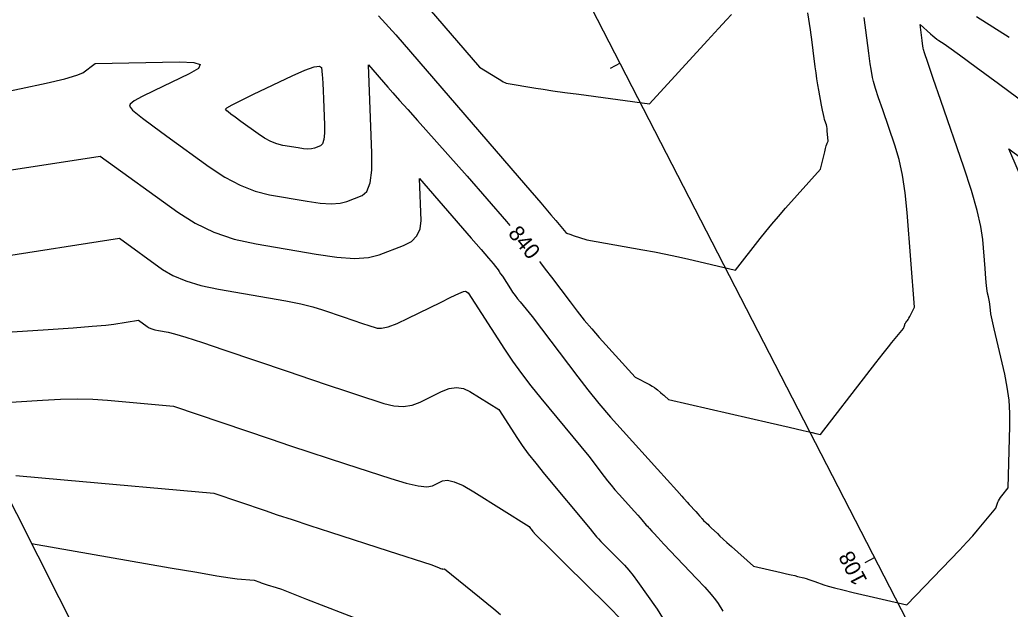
# Model space of a CAD drawing. Extents: x 1715724 to 1716561, y 394063 to 395906.
# Drawn here: x 1715926.3 to 1716015.3, y 395159.3 to 395212.3 of the extents above; entities that cross this region are included whole.
import ezdxf

# ---------------------------------------------------------------- set-up
doc = ezdxf.new("R2010")
doc.units = 0
for name, color, linetype in [('DT_X_Contour_Major', 7, 'Continuous'), ('DT_X_Contour_Minor', 7, 'Continuous'), ('DT_X_TIN_Hull', 7, 'Continuous'), ('GE_P_CL_10', 7, 'Continuous')]:
    doc.layers.add(name, color=color, linetype=linetype)

msp = doc.modelspace()

# ---------------------------------------------------------------- linework, layer by layer
at = {"layer": 'DT_X_Contour_Major'}
for points in [[(1715973.014, 395190.575), (1715973.104, 395190.455), (1715973.527, 395189.896), (1715974.086, 395189.154), (1715975.761, 395186.935), (1715976.397, 395186.112), (1715977.049, 395185.306), (1715977.715, 395184.517), (1715978.397, 395183.746), (1715981.616, 395180.186), (1715982.893, 395179.505), (1715983.144, 395179.366), (1715983.353, 395179.241), (1715983.518, 395179.131), (1715983.641, 395179.035), (1715983.909, 395178.797), (1715984.098, 395178.629), (1715984.184, 395178.552), (1715984.264, 395178.481), (1715984.625, 395178.161), (1715993.752, 395176.068), (1715995.475, 395175.673), (1715996.733, 395175.384), (1715997.525, 395175.2), (1715997.851, 395175.123), (1715998.287, 395175.009), (1716002.456, 395180.428), (1716003.265, 395181.478), (1716003.907, 395182.305), (1716004.381, 395182.909), (1716004.687, 395183.29), (1716005.724, 395184.549), (1716005.815, 395184.791), (1716005.845, 395184.875), (1716005.854, 395184.903), (1716005.859, 395184.922), (1716005.867, 395184.958), (1716005.874, 395184.976), (1716005.89, 395185.001), (1716005.915, 395185.035), (1716005.949, 395185.077), (1716006.05, 395185.2), (1716006.095, 395185.262), (1716006.152, 395185.357), (1716006.222, 395185.483), (1716006.304, 395185.642), (1716006.72, 395186.458), (1716006.067, 395194.988), (1716005.893, 395196.737), (1716005.652, 395198.326), (1716005.343, 395199.757), (1716004.966, 395201.029), (1716003.872, 395204.21), (1716003.506, 395205.287), (1716003.231, 395206.134), (1716003.047, 395206.751), (1716002.952, 395207.137), (1716002.82, 395207.861), (1716002.745, 395208.356), (1716002.62, 395209.3), (1716002.443, 395210.692), (1716002.215, 395212.533)], [(1716012.31, 395212.604), (1716015.246, 395210.75)], [(1715919.665, 395204.715), (1715926.422, 395206.13), (1715928.669, 395206.617), (1715930.341, 395207.015), (1715931.439, 395207.324), (1715931.963, 395207.545), (1715933.068, 395208.368), (1715940.668, 395208.523), (1715941.943, 395208.481), (1715942.512, 395208.289), (1715942.375, 395207.946), (1715941.531, 395207.453), (1715938.339, 395205.937), (1715937.306, 395205.423), (1715936.598, 395205.018), (1715936.216, 395204.722), (1715936.161, 395204.534), (1715936.447, 395204.179), (1715936.72, 395203.933), (1715937.324, 395203.462), (1715938.258, 395202.766), (1715939.522, 395201.845), (1715943.336, 395199.09), (1715944.746, 395198.158), (1715946.116, 395197.431), (1715947.447, 395196.907), (1715948.739, 395196.586), (1715952.129, 395196.004), (1715953.306, 395195.837), (1715954.293, 395195.776), (1715955.091, 395195.818), (1715955.7, 395195.965), (1715957.07, 395196.497), (1715957.511, 395196.884), (1715957.807, 395197.648), (1715957.957, 395198.788), (1715957.962, 395200.304), (1715957.646, 395208.258), (1715959.395, 395206.25), (1715959.842, 395205.74), (1715960.435, 395205.07), (1715961.173, 395204.24), (1715962.057, 395203.251), (1715966.521, 395198.259), (1715970.044, 395194.18), (1715970.353, 395193.822)], [(1715925.955, 395171.322), (1715930.304, 395170.933), (1715943.746, 395169.739), (1715948.345, 395168.178), (1715949.451, 395167.806), (1715950.799, 395167.36), (1715952.388, 395166.839), (1715954.218, 395166.243), (1715959.42, 395164.556), (1715963.34, 395163.284), (1715964.001, 395163.028), (1715964.127, 395162.981), (1715964.225, 395162.947), (1715964.295, 395162.928), (1715964.337, 395162.922), (1715964.469, 395162.929), (1715967.617, 395160.394), (1715968.279, 395159.858), (1715968.915, 395159.337), (1715969.527, 395158.83)]]:
    msp.add_lwpolyline(points, dxfattribs=at)
at = {"layer": 'DT_X_Contour_Minor'}
for points in [[(1715963.104, 395213.293), (1715967.639, 395208.056), (1715969.237, 395207.068), (1715969.538, 395206.882), (1715969.758, 395206.747), (1715969.897, 395206.664), (1715969.953, 395206.632), (1715970.029, 395206.602), (1715972.685, 395206.171), (1715973.353, 395206.067), (1715974.22, 395205.939), (1715975.285, 395205.789), (1715976.549, 395205.615), (1715982.908, 395204.751), (1715988.112, 395210.445), (1715989.096, 395211.519), (1715989.817, 395212.304), (1715990.276, 395212.797)], [(1715958.561, 395212.667), (1715960.094, 395210.953), (1715971.76, 395197.447), (1715973.145, 395195.84), (1715974.052, 395194.782), (1715974.482, 395194.273), (1715975.373, 395193.183), (1715975.49, 395193.115), (1715975.545, 395193.091), (1715975.657, 395193.051), (1715975.828, 395192.993), (1715976.057, 395192.917), (1715977.262, 395192.526), (1715982.295, 395191.634), (1715983.355, 395191.44), (1715984.377, 395191.239), (1715985.362, 395191.032), (1715986.31, 395190.819), (1715990.645, 395189.807), (1715992.855, 395192.641), (1715993.354, 395193.266), (1715993.902, 395193.928), (1715994.499, 395194.626), (1715995.146, 395195.361), (1715998.28, 395198.873), (1715998.662, 395200.448), (1715998.736, 395200.748), (1715998.795, 395200.974), (1715998.838, 395201.126), (1715998.867, 395201.204), (1715998.963, 395201.392), (1715998.89, 395202.338), (1715998.871, 395202.532), (1715998.844, 395202.709), (1715998.81, 395202.867), (1715998.768, 395203.008), (1715998.647, 395203.361), (1715998.596, 395203.54), (1715998.533, 395203.811), (1715998.459, 395204.174), (1715998.373, 395204.63), (1715998.129, 395205.97), (1715998.04, 395206.478), (1715997.958, 395206.998), (1715997.881, 395207.531), (1715997.811, 395208.075), (1715997.631, 395209.544), (1715997.531, 395210.288), (1715997.365, 395211.42), (1715997.135, 395212.94)], [(1715925.572, 395198.807), (1715933.528, 395200.047), (1715940.503, 395195.006), (1715942.064, 395194.018), (1715943.757, 395193.212), (1715945.582, 395192.59), (1715947.539, 395192.151), (1715952.935, 395191.224), (1715954.808, 395190.959), (1715956.379, 395190.861), (1715957.649, 395190.929), (1715958.617, 395191.163), (1715960.797, 395192.008), (1715961.508, 395192.387), (1715962.007, 395192.888), (1715962.294, 395193.512), (1715962.368, 395194.259), (1715962.218, 395198.029), (1715966.886, 395192.671), (1715967.772, 395191.651), (1715968.43, 395190.889), (1715968.86, 395190.383), (1715969.061, 395190.135), (1715969.295, 395189.816), (1715969.396, 395189.673), (1715969.526, 395189.482), (1715969.683, 395189.243), (1715970.402, 395188.128), (1715970.606, 395187.821), (1715970.818, 395187.521), (1715971.039, 395187.228), (1715971.269, 395186.942), (1715972.36, 395185.626), (1715976.456, 395180.2), (1715977.369, 395179.022), (1715978.351, 395177.816), (1715979.404, 395176.579), (1715980.527, 395175.314), (1715983.615, 395171.9), (1715985.36, 395169.969), (1715985.805, 395169.476), (1715985.964, 395169.299), (1715986.01, 395169.245), (1715986.052, 395169.197), (1715986.288, 395168.936), (1715986.481, 395168.723), (1715987.064, 395168.082), (1715987.258, 395167.869), (1715987.402, 395167.71), (1715987.496, 395167.608), (1715987.54, 395167.56), (1715987.591, 395167.505), (1715987.609, 395167.487), (1715987.622, 395167.472), (1715987.637, 395167.453), (1715987.647, 395167.437), (1715987.652, 395167.429), (1715987.661, 395167.418), (1715987.673, 395167.403), (1715987.769, 395167.291), (1715987.97, 395167.108), (1715988.033, 395167.048), (1715988.136, 395166.95), (1715988.28, 395166.812), (1715988.463, 395166.634), (1715989.005, 395166.107), (1715989.236, 395165.886), (1715989.523, 395165.62), (1715989.867, 395165.309), (1715990.267, 395164.952), (1715992.265, 395163.179), (1715994.733, 395162.613), (1715995.222, 395162.5), (1715995.631, 395162.404), (1715995.96, 395162.324), (1715996.209, 395162.262), (1715996.766, 395162.117), (1715996.986, 395162.056), (1715997.228, 395161.982), (1715997.492, 395161.895), (1715997.778, 395161.795), (1715998.57, 395161.511), (1715998.959, 395161.388), (1715999.531, 395161.231), (1716000.288, 395161.042), (1716001.228, 395160.819), (1716006.045, 395159.702), (1716009.997, 395163.797), (1716010.782, 395164.618), (1716011.442, 395165.326), (1716011.979, 395165.92), (1716012.391, 395166.402), (1716014.024, 395168.384), (1716014.232, 395168.94), (1716014.286, 395169.064), (1716014.361, 395169.197), (1716014.455, 395169.34), (1716014.569, 395169.492), (1716015.149, 395170.224), (1716015.309, 395175.764), (1716015.305, 395176.946), (1716015.226, 395178.118), (1716015.071, 395179.281), (1716014.841, 395180.434), (1716014.125, 395183.497), (1716013.887, 395184.527), (1716013.712, 395185.321), (1716013.598, 395185.878), (1716013.547, 395186.2), (1716013.493, 395186.743), (1716013.47, 395186.936), (1716013.444, 395187.109), (1716013.415, 395187.261), (1716013.382, 395187.393), (1716013.288, 395187.717), (1716013.248, 395187.946), (1716013.198, 395188.393), (1716013.138, 395189.055), (1716013.067, 395189.935), (1716012.866, 395192.569), (1716012.702, 395193.715), (1716012.364, 395195.177), (1716011.852, 395196.955), (1716011.164, 395199.05), (1716009.096, 395205.058), (1716008.417, 395207.035), (1716007.93, 395208.458), (1716007.634, 395209.328), (1716007.531, 395209.645), (1716007.512, 395209.752), (1716007.482, 395209.966), (1716007.456, 395210.172), (1716007.422, 395210.445), (1716007.247, 395211.876), (1716008.174, 395211.036), (1716008.369, 395210.865), (1716008.559, 395210.711), (1716008.742, 395210.575), (1716008.92, 395210.456), (1716009.386, 395210.162), (1716009.822, 395209.855), (1716010.781, 395209.157), (1716012.264, 395208.066), (1716014.269, 395206.583), (1716020.313, 395202.106)], [(1715949.938, 395201.022), (1715949.41, 395201.152), (1715948.866, 395201.367), (1715948.306, 395201.664), (1715947.73, 395202.045), (1715946.171, 395203.171), (1715945.655, 395203.547), (1715945.273, 395203.831), (1715945.026, 395204.024), (1715944.915, 395204.124), (1715944.798, 395204.27), (1715944.922, 395204.395), (1715945.383, 395204.661), (1715946.181, 395205.068), (1715947.315, 395205.615), (1715950.788, 395207.265), (1715951.93, 395207.776), (1715952.752, 395208.072), (1715953.254, 395208.153), (1715953.435, 395208.02), (1715953.492, 395207.377), (1715953.515, 395207.059), (1715953.541, 395206.585), (1715953.57, 395205.956), (1715953.603, 395205.171), (1715953.694, 395202.872), (1715953.698, 395202.108), (1715953.64, 395201.538), (1715953.522, 395201.164), (1715953.343, 395200.985), (1715952.783, 395200.768), (1715952.534, 395200.708), (1715952.208, 395200.69), (1715951.804, 395200.716), (1715951.323, 395200.784), (1715949.938, 395201.022)], [(1716017.627, 395195.084), (1716015.221, 395200.708), (1716020.583, 395196.736)], [(1715924.124, 395190.932), (1715935.257, 395192.667), (1715939.13, 395189.868), (1715940.067, 395189.307), (1715941.218, 395188.824), (1715942.583, 395188.418), (1715944.162, 395188.09), (1715948.66, 395187.317), (1715950.228, 395187.032), (1715951.558, 395186.757), (1715952.652, 395186.492), (1715953.508, 395186.237), (1715955.475, 395185.569), (1715956.16, 395185.337), (1715957.212, 395184.985), (1715957.579, 395184.864), (1715958.417, 395184.593), (1715958.827, 395184.571), (1715959.43, 395184.709), (1715960.226, 395185.008), (1715961.214, 395185.467), (1715964.107, 395186.904), (1715965.062, 395187.371), (1715965.759, 395187.696), (1715966.197, 395187.879), (1715966.376, 395187.919), (1715966.61, 395187.773), (1715969.875, 395182.697), (1715970.602, 395181.606), (1715971.387, 395180.507), (1715972.228, 395179.4), (1715973.126, 395178.287), (1715977.447, 395173.071), (1715978.818, 395171.255), (1715979.123, 395170.861), (1715979.452, 395170.458), (1715979.804, 395170.044), (1715980.18, 395169.621), (1715981.566, 395168.087), (1715981.85, 395167.77), (1715982.065, 395167.527), (1715982.21, 395167.358), (1715982.615, 395166.879), (1715982.716, 395166.762), (1715982.809, 395166.656), (1715982.895, 395166.561), (1715983.114, 395166.319), (1715983.289, 395166.131), (1715983.65, 395165.748), (1715984.196, 395165.169), (1715987.126, 395162.072), (1715987.866, 395161.278), (1715988.44, 395160.636), (1715988.847, 395160.149), (1715989.087, 395159.815), (1715989.503, 395159.128)], [(1715917.269, 395183.726), (1715928.856, 395184.474), (1715931.087, 395184.623), (1715932.817, 395184.751), (1715934.045, 395184.857), (1715934.77, 395184.942), (1715936.986, 395185.287), (1715937.756, 395184.731), (1715937.943, 395184.619), (1715938.172, 395184.523), (1715938.443, 395184.442), (1715938.758, 395184.377), (1715939.652, 395184.223), (1715940.216, 395184.081), (1715941.237, 395183.77), (1715942.714, 395183.289), (1715944.648, 395182.64), (1715950.414, 395180.683), (1715952.422, 395180.003), (1715954.118, 395179.433), (1715955.505, 395178.971), (1715956.581, 395178.618), (1715959.037, 395177.821), (1715959.932, 395177.604), (1715960.775, 395177.55), (1715961.566, 395177.66), (1715962.306, 395177.933), (1715964.208, 395178.878), (1715964.902, 395179.144), (1715965.557, 395179.235), (1715966.173, 395179.149), (1715966.75, 395178.888), (1715969.352, 395177.258), (1715971.028, 395174.653), (1715971.45, 395174.034), (1715971.999, 395173.294), (1715972.675, 395172.431), (1715973.478, 395171.447), (1715977.561, 395166.522), (1715977.786, 395166.251), (1715978.143, 395165.826), (1715978.31, 395165.637), (1715978.543, 395165.39), (1715978.842, 395165.084), (1715979.207, 395164.719), (1715980.269, 395163.668), (1715980.665, 395163.256), (1715981.057, 395162.809), (1715981.445, 395162.326), (1715981.829, 395161.809), (1715983.611, 395159.309), (1715986.423, 395154.714)], [(1715920.721, 395177.62), (1715928.357, 395178.113), (1715929.948, 395178.192), (1715931.449, 395178.215), (1715932.86, 395178.184), (1715934.18, 395178.098), (1715940.131, 395177.569), (1715948.809, 395174.624), (1715950.627, 395174.01), (1715952.362, 395173.43), (1715954.014, 395172.883), (1715955.583, 395172.371), (1715959.657, 395171.05), (1715961.037, 395170.637), (1715962.12, 395170.391), (1715962.906, 395170.312), (1715963.397, 395170.398), (1715964.309, 395170.852), (1715964.742, 395170.917), (1715965.355, 395170.773), (1715966.149, 395170.42), (1715967.124, 395169.857), (1715972.095, 395166.744), (1715972.203, 395166.578), (1715972.266, 395166.495), (1715972.427, 395166.301), (1715972.497, 395166.216), (1715972.53, 395166.176), (1715972.549, 395166.154), (1715974.138, 395164.579), (1715975.364, 395163.365), (1715979.101, 395159.667), (1715980.495, 395158.218)], [(1715927.349, 395165.211), (1715939.832, 395163.035), (1715942.213, 395162.623), (1715944.008, 395162.321), (1715945.215, 395162.128), (1715945.835, 395162.044), (1715947.36, 395161.908), (1715947.882, 395161.731), (1715948.007, 395161.689), (1715948.548, 395161.512), (1715949.338, 395161.256), (1715949.827, 395161.096), (1715950.113, 395160.987), (1715952.086, 395160.223), (1715958.894, 395157.578)]]:
    msp.add_lwpolyline(points, dxfattribs=at)
at = {"layer": 'DT_X_TIN_Hull'}
msp.add_lwpolyline([(1715897.968, 395216.706), (1715912.084, 395192.899), (1715924.098, 395171.647), (1715935.51, 395149.055), (1715948.3, 395122.667), (1715955.441, 395108.473), (1715969.269, 395086.279)], dxfattribs=at)
at = {"layer": 'GE_P_CL_10'}
for p, q in [((1716249.46, 394685.42), (1715852.538, 395456.564)), ((1715980.274, 395208.399), (1715979.385, 395207.941)), ((1716003.156, 395163.942), (1716002.267, 395163.484))]:
    msp.add_line(p, q, dxfattribs=at)

# ---------------------------------------------------------------- texts
at = {"layer": 'DT_X_Contour_Major'}
msp.add_text('840', height=1.4, rotation=309.33239, dxfattribs=at).set_placement((1715970.127, 395193.068))
at = {"layer": 'GE_P_CL_10'}
msp.add_text('108', height=1.4, rotation=117.23573, dxfattribs=at).set_placement((1716002.514, 395161.913))

doc.saveas('drawing.dxf')
